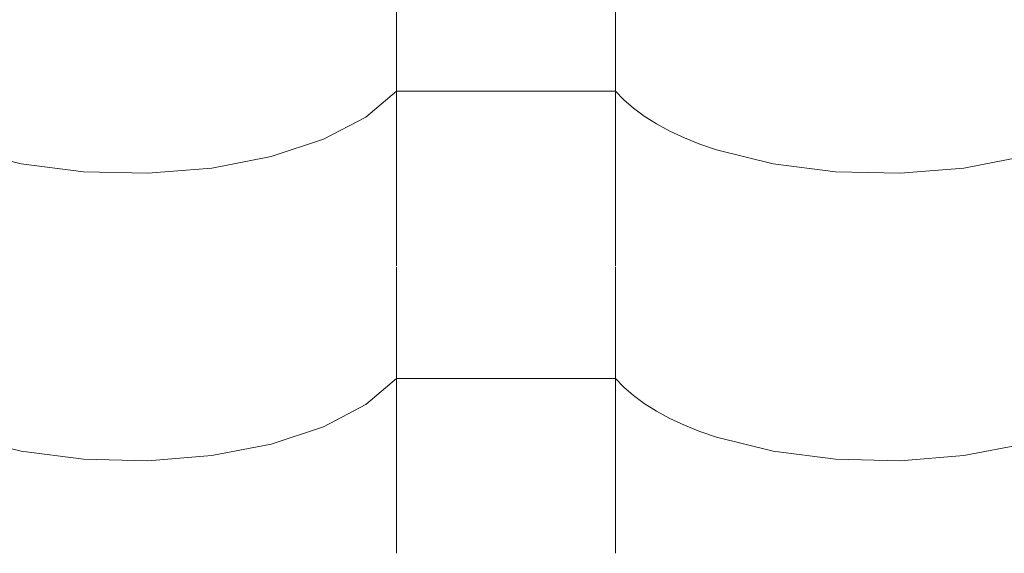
# Model space of a CAD drawing. Header units: millimetres. Extents: x -36478 to 31050, y -14815 to 11827.
# Tile 343 of 656: x -13019 to -12803, y 10681 to 10798. Entities that reach past the tile are written whole.
import ezdxf

# ---------------------------------------------------------------- set-up
doc = ezdxf.new("R2010")
doc.units = ezdxf.units.MM
doc.header["$MEASUREMENT"] = 0
doc.layers.add('Nové_Výplně - Povrchové', color=7, linetype='Continuous')

# ---------------------------------------------------------------- blocks, each defined once
blk = doc.blocks.new('*X13')
at = {"layer": 'Nové_Výplně - Povrchové', "color": 21, "linetype": 'Continuous', "lineweight": 20, "true_color": 0xffaaaa}
for p, q in [((-12936.72, 10806.8), (-12936.72, 10743.92)), ((-12888.69, 10806.8), (-12888.69, 10743.92)), ((-12943.39, 10776.58), (-12936.72, 10782.27)), ((-12912.71, 10782.27), (-12936.72, 10782.27)), ((-12888.69, 10782.27), (-12912.71, 10782.27)), ((-12888.69, 10782.27), (-12886.86, 10780.38)), ((-12886.86, 10780.38), (-12884.74, 10778.55)), ((-12884.74, 10778.55), (-12882.34, 10776.79)), ((-12952.7, 10771.72), (-12943.39, 10776.58)), ((-12882.34, 10776.79), (-12879.65, 10775.12)), ((-12879.65, 10775.12), (-12876.71, 10773.54)), ((-12964.18, 10767.92), (-12952.7, 10771.72)), ((-12876.71, 10773.54), (-12873.53, 10772.06)), ((-12873.53, 10772.06), (-12870.12, 10770.69)), ((-12870.12, 10770.69), (-12866.5, 10769.44)), ((-13031.5, 10769.44), (-13019.05, 10766.34)), ((-12977.24, 10765.39), (-12964.18, 10767.92)), ((-12866.5, 10769.44), (-12854.05, 10766.34)), ((-12812.24, 10765.39), (-12799.18, 10767.92)), ((-13019.05, 10766.34), (-13005.39, 10764.58)), ((-12991.21, 10764.26), (-12977.24, 10765.39)), ((-12854.05, 10766.34), (-12840.39, 10764.58)), ((-12826.21, 10764.26), (-12812.24, 10765.39)), ((-13005.39, 10764.58), (-12991.21, 10764.26)), ((-12840.39, 10764.58), (-12826.21, 10764.26)), ((-12936.72, 10743.7), (-12936.72, 10680.82)), ((-12888.69, 10743.7), (-12888.69, 10680.82)), ((-12943.39, 10713.48), (-12936.72, 10719.17)), ((-12912.71, 10719.17), (-12936.72, 10719.17)), ((-12888.69, 10719.17), (-12912.71, 10719.17)), ((-12888.69, 10719.17), (-12886.86, 10717.27)), ((-12886.86, 10717.27), (-12884.74, 10715.44)), ((-12952.7, 10708.61), (-12943.39, 10713.48)), ((-12884.74, 10715.44), (-12882.34, 10713.69)), ((-12882.34, 10713.69), (-12879.65, 10712.01)), ((-12879.65, 10712.01), (-12876.71, 10710.44)), ((-12876.71, 10710.44), (-12873.53, 10708.96)), ((-12964.18, 10704.82), (-12952.7, 10708.61)), ((-12873.53, 10708.96), (-12870.12, 10707.59)), ((-12870.12, 10707.59), (-12866.5, 10706.33)), ((-13031.5, 10706.33), (-13019.05, 10703.23)), ((-12977.24, 10702.29), (-12964.18, 10704.82)), ((-12866.5, 10706.33), (-12854.05, 10703.23)), ((-12812.24, 10702.29), (-12799.18, 10704.82)), ((-13019.05, 10703.23), (-13005.39, 10701.48)), ((-12854.05, 10703.23), (-12840.39, 10701.48)), ((-13005.39, 10701.48), (-12991.21, 10701.16)), ((-12991.21, 10701.16), (-12977.24, 10702.29)), ((-12840.39, 10701.48), (-12826.21, 10701.16)), ((-12826.21, 10701.16), (-12812.24, 10702.29))]:
    blk.add_line(p, q, dxfattribs=at)
blk = doc.blocks.new('výplň_6_1', base_point=(0, 0))
at = {"layer": 'Nové_Výplně - Povrchové', "color": 21, "linetype": 'Continuous', "lineweight": 20, "true_color": 0xffaaaa}
blk.add_blockref('*X13', (0, 0), dxfattribs=at)

msp = doc.modelspace()

# ---------------------------------------------------------------- block references
at = {"layer": 'Nové_Výplně - Povrchové', "color": 21, "linetype": 'Continuous', "lineweight": 20, "true_color": 0xffaaaa}
msp.add_blockref('výplň_6_1', (0, 0), dxfattribs=at)

doc.saveas('drawing.dxf')
